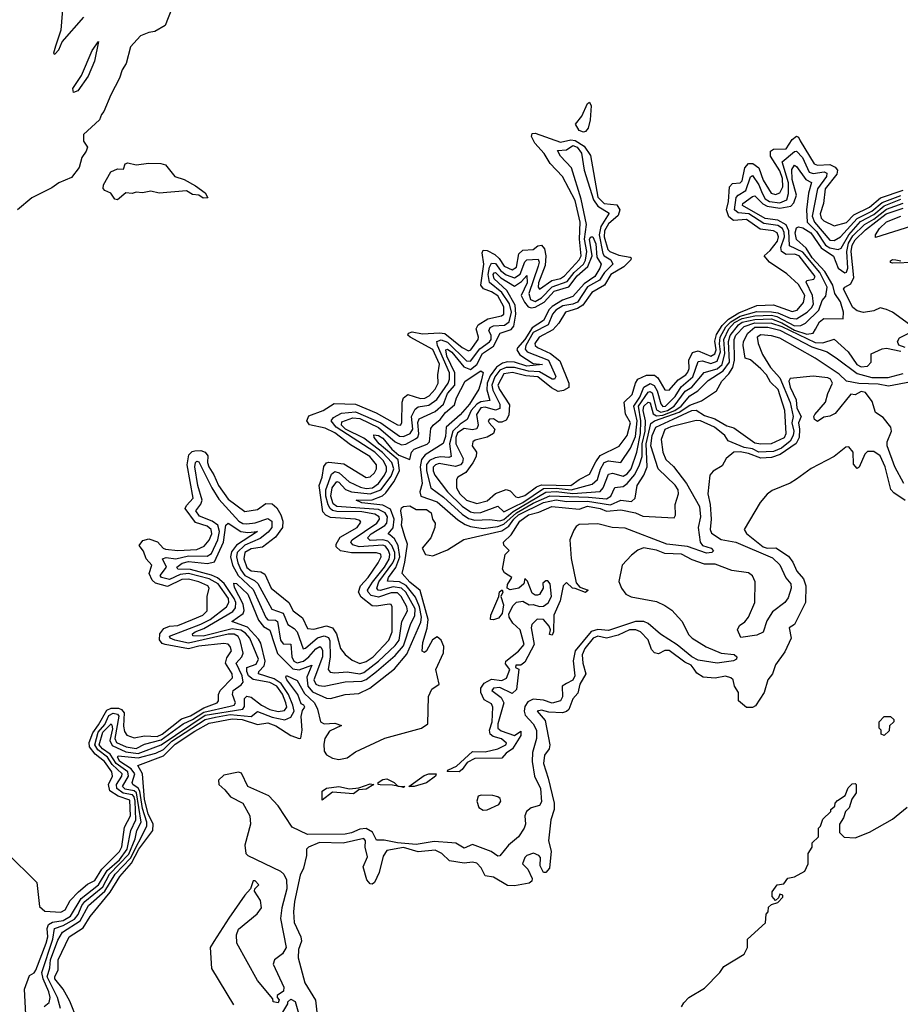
# Model space of a CAD drawing. Extents: x 2348354 to 2479840, y 460476 to 613653.
# Tile 269 of 305: x 2443138 to 2447352, y 570663 to 575375. Entities that reach past the tile are written whole.
import ezdxf

# ---------------------------------------------------------------- set-up
doc = ezdxf.new("R2010")
doc.units = 0

msp = doc.modelspace()

# ---------------------------------------------------------------- linework, layer by layer
at = {"layer": '0CON05XD'}
for points in [[(2443348.8, 575505), (2443333.8, 575325), (2443308.3, 575248.3), (2443300, 575215), (2443305, 575210), (2443325, 575230), (2443340.7, 575269.3), (2443445, 575387.5)], [(2443882.5, 575475), (2443833, 575347), (2443785, 575317.5), (2443755, 575313.3), (2443715, 575296.7), (2443667.5, 575245), (2443646.7, 575165), (2443627.5, 575135), (2443615.9, 575094.1), (2443573.3, 575015), (2443540, 574935), (2443528.3, 574921.7), (2443520, 574895), (2443443.3, 574825), (2443443, 574793), (2443462.5, 574765), (2443456.2, 574745), (2443434.5, 574715.5), (2443422.4, 574667.6), (2443385, 574620), (2443325.6, 574594.4), (2443290.7, 574569.3), (2443195, 574522.5), (2443127.5, 574465)], [(2443395, 575025.8), (2443391.8, 575045), (2443432.8, 575107.2), (2443485, 575228), (2443515, 575270), (2443495, 575176.7), (2443465.8, 575105), (2443415, 575033.6), (2443395, 575025.8)], [(2445835, 574836.5), (2445814.3, 574844.3), (2445797.1, 574875), (2445827.2, 574912.8), (2445855, 574974.3), (2445865, 574979.2), (2445872.4, 574962.4), (2445867.3, 574895), (2445857.8, 574855), (2445845, 574839.3), (2445835, 574836.5)], [(2443075, 571390), (2443220, 571245), (2443231.7, 571131.7), (2443258.3, 571108.3), (2443335, 571103.1), (2443355.6, 571115), (2443379.6, 571160.4), (2443418.2, 571201.8), (2443462.6, 571237.4), (2443496.3, 571255), (2443530.6, 571309.4), (2443615, 571394), (2443625.9, 571415.9), (2443639.3, 571510.7), (2443668.3, 571565), (2443665, 571640.3), (2443609, 571659), (2443569.2, 571685), (2443561.8, 571715), (2443580.9, 571755), (2443578.7, 571775), (2443542.8, 571825), (2443499.4, 571859.4), (2443472, 571895), (2443470.2, 571915), (2443488, 571962), (2443515, 571999.6), (2443555, 572071.1), (2443575, 572080.7), (2443609.6, 572079.6), (2443625, 572074.4), (2443637.3, 572057.3), (2443633.5, 571993.5), (2443638.8, 571968.8), (2443650.8, 571950.8), (2443685, 571937.9), (2443735, 571947.3), (2443795, 571944.6), (2443819.1, 571955), (2443911.6, 572028.4), (2443955, 572044), (2444018.1, 572081.9), (2444082.2, 572105), (2444089.4, 572115), (2444088.5, 572145), (2444096.2, 572165), (2444156.2, 572225), (2444153.6, 572245), (2444122.7, 572295), (2444129.2, 572320.8), (2444151.9, 572355), (2444145, 572375.8), (2444135, 572385.6), (2444115, 572389.5), (2443995, 572377.3), (2443945, 572363.9), (2443833.9, 572383.9), (2443820, 572390), (2443806.9, 572406.9), (2443808.2, 572435), (2443828, 572462), (2443855, 572472.9), (2443895, 572476.1), (2443963.9, 572503.9), (2444014.2, 572525), (2444034.2, 572545), (2444034.4, 572615), (2444044.3, 572655), (2444038.1, 572665), (2443994.4, 572685), (2443945, 572697.4), (2443913.1, 572695), (2443845, 572662.6), (2443788.1, 572678.1), (2443771.8, 572691.9), (2443757.2, 572725), (2443769.6, 572765), (2443743.2, 572795), (2443730.6, 572830.6), (2443708.8, 572858.8), (2443727.4, 572882.6), (2443755, 572890), (2443796.6, 572876.6), (2443824.6, 572845), (2443835, 572840.8), (2443895, 572834.2), (2443985, 572840), (2444020.9, 572855), (2444045, 572884.5), (2444057.6, 572915), (2444054, 572935), (2444035, 572950.8), (2443979.2, 572969.2), (2443930, 573035), (2443935, 573050), (2443967.2, 573085), (2443939.7, 573245), (2443947.3, 573292.7), (2443962.1, 573307.9), (2443975, 573311.5), (2444005, 573312.8), (2444025.3, 573305.3), (2444037.8, 573287.8), (2444036.5, 573255), (2444042.4, 573235), (2444066.8, 573196.8), (2444089.1, 573145), (2444135, 573080), (2444215, 573020.5), (2444275, 573030.6), (2444315, 573059.2), (2444345, 573058), (2444368.5, 573038.5), (2444387.5, 573005), (2444396.4, 572975), (2444394.6, 572945), (2444361.5, 572898.5), (2444299.3, 572850.7), (2444245, 572843.1), (2444215.3, 572825), (2444210.5, 572795), (2444225, 572753.9), (2444245, 572737.2), (2444291.9, 572731.9), (2444310.8, 572720.8), (2444340.5, 572655), (2444425.8, 572585.8), (2444445.5, 572545), (2444491.6, 572511.6), (2444515, 572460.6), (2444545, 572458.2), (2444605, 572473.3), (2444635, 572464.6), (2444653.3, 572435), (2444673.1, 572365), (2444695, 572337.1), (2444729.1, 572309.1), (2444765, 572294.1), (2444795, 572302.9), (2444828.7, 572325), (2444904.1, 572405), (2444919.5, 572445), (2444920.6, 572565), (2444915.4, 572575.4), (2444905, 572577.5), (2444845, 572567.5), (2444825, 572570), (2444771.3, 572611.3), (2444758.9, 572635), (2444768.4, 572665), (2444805, 572704.7), (2444853.2, 572775), (2444867.1, 572805), (2444865, 572816.9), (2444845, 572823.1), (2444725, 572822.7), (2444673.2, 572833.2), (2444652.2, 572852.2), (2444651.8, 572865), (2444671.5, 572898.5), (2444752.5, 572945), (2444770.5, 572970.5), (2444765, 572978.1), (2444744.7, 572984.7), (2444625, 572992.6), (2444603.1, 573003.1), (2444588.9, 573018.9), (2444570, 573145), (2444585.3, 573185), (2444592.8, 573237.2), (2444605, 573254), (2444617.7, 573257.7), (2444688.7, 573248.7), (2444795, 573183.5), (2444815, 573187.8), (2444835, 573206.9), (2444845.4, 573225), (2444844.6, 573245), (2444812.7, 573285), (2444720.3, 573340.3), (2444645, 573396.9), (2444599.3, 573419.3), (2444525, 573436.4), (2444511.1, 573455), (2444521.6, 573478.4), (2444589.2, 573505), (2444642.2, 573537.8), (2444745, 573534), (2444843.1, 573493.1), (2444945, 573435.6), (2444960, 573435), (2444966.5, 573445), (2444967.3, 573545), (2444974.3, 573565.7), (2444995, 573580.8), (2445055, 573561.9), (2445076.7, 573563.3), (2445096.7, 573575), (2445125, 573607.3), (2445140, 573635), (2445138, 573675), (2445146.8, 573726.8), (2445115, 573796.6), (2445005.6, 573855), (2444995.6, 573865), (2444997.5, 573875), (2445015, 573880.4), (2445065, 573871.4), (2445146.1, 573876.1), (2445172.2, 573872.2), (2445255, 573805.8), (2445285, 573790.3), (2445295.9, 573795), (2445330.9, 573845), (2445333.3, 573855), (2445321.5, 573895), (2445330.9, 573915), (2445377.4, 573942.6), (2445442.5, 573957.5), (2445455, 573966), (2445455, 574000), (2445425, 574052.7), (2445395, 574072.5), (2445356.5, 574086.5), (2445343.7, 574103.7), (2445358.7, 574205), (2445350.9, 574259.1), (2445355, 574271.9), (2445375, 574270.3), (2445410.8, 574250.8), (2445431.8, 574231.8), (2445456.7, 574195), (2445495, 574177.6), (2445515, 574190.5), (2445526.6, 574253.4), (2445545, 574271.8), (2445595, 574274.5), (2445617.1, 574292.9), (2445635, 574295.6), (2445648.8, 574278.8), (2445655.3, 574245.3), (2445652.1, 574197.9), (2445619.7, 574115), (2445618.5, 574095), (2445625, 574085.7), (2445683.3, 574126.7), (2445725, 574136.2), (2445745, 574148.2), (2445814.1, 574225), (2445824.8, 574245), (2445816.6, 574325), (2445819.4, 574405), (2445795, 574509.2), (2445734.7, 574624.7), (2445676.5, 574686.5), (2445647.5, 574735), (2445603.4, 574783.4), (2445587.3, 574815), (2445590.2, 574829.8), (2445605, 574832), (2445725, 574789.3), (2445775, 574799.8), (2445795, 574797.2), (2445838.9, 574768.9), (2445868.4, 574725), (2445905, 574525.6), (2445935.2, 574495.2)], [(2445935.2, 574495.2), (2445995, 574489.1), (2446010, 574465), (2446002, 574438), (2445955, 574397.8), (2445935.7, 574365), (2445935.2, 574335.2), (2445951.5, 574275), (2445962.3, 574265), (2446005, 574248.3), (2446058.6, 574238.6), (2446064, 574235), (2446061.5, 574225), (2446028.8, 574191.2), (2445966.7, 574155), (2445935.6, 574104.4), (2445875, 574069.6), (2445831.7, 574008.3), (2445806.8, 573993.2), (2445749.5, 573975), (2445717.6, 573922.4), (2445689.2, 573890.8), (2445622.7, 573855), (2445603.5, 573825), (2445604.7, 573815), (2445615, 573806.2), (2445677.5, 573777.5), (2445722.2, 573742.2), (2445764.7, 573635), (2445764.7, 573615.3), (2445740.4, 573599.6), (2445715, 573595.3), (2445682.7, 573612.7), (2445616.4, 573665), (2445559.7, 573669.7), (2445496.5, 573686.5), (2445455, 573680.2), (2445426.4, 573625), (2445433.4, 573605), (2445481.1, 573531.1), (2445478.1, 573481.9), (2445465, 573458.9), (2445445, 573448.5), (2445429.1, 573449.1), (2445405, 573464), (2445385, 573463.3), (2445380, 573455), (2445384, 573445), (2445410.6, 573415), (2445405.6, 573395), (2445375, 573377.6), (2445317, 573363), (2445305.5, 573354.5), (2445303.6, 573335), (2445322.9, 573305), (2445321.2, 573285), (2445306.6, 573253.4), (2445272.3, 573207.7), (2445234.7, 573185.3), (2445228.5, 573175), (2445227.5, 573135), (2445243.5, 573105), (2445275, 573075.3), (2445325, 573060), (2445375, 573071.8), (2445415, 573107.3), (2445465, 573126.8), (2445485, 573120.5), (2445511.1, 573091.1), (2445525, 573088), (2445555, 573098.1), (2445611, 573139), (2445635, 573148.2), (2445775, 573144.9), (2445815, 573174.8), (2445865, 573200.3), (2445895, 573258.9), (2445915, 573289.1), (2446005.6, 573334.4), (2446045.2, 573384.8), (2446060.3, 573445), (2446036.9, 573486.9), (2446029.5, 573545), (2446068.3, 573581.7), (2446084.1, 573635.9), (2446095.8, 573654.2), (2446136.8, 573673.2), (2446175, 573673.2), (2446191, 573661), (2446225, 573603.1), (2446245, 573601.8), (2446289.4, 573650.6), (2446325, 573674.7), (2446335, 573688.5), (2446341, 573705), (2446340, 573745), (2446357.4, 573782.6), (2446385, 573789.8), (2446445, 573764.1), (2446464.3, 573775), (2446470.1, 573795), (2446463.8, 573836.2), (2446471.7, 573868.3), (2446498.8, 573911.2), (2446529.2, 573940.8), (2446578.8, 573971.2), (2446665, 574006.2), (2446745, 574010.5), (2446835, 573977.6), (2446857.8, 573985), (2446888, 574022), (2446894.4, 574055), (2446865, 574106.7), (2446808.2, 574158.2), (2446725.6, 574215), (2446700, 574245), (2446729.6, 574270.4), (2446764.8, 574315), (2446768.8, 574335), (2446762.9, 574355), (2446744.8, 574364.8), (2446681.5, 574371.5), (2446615, 574418.9), (2446553.5, 574413.5), (2446531.6, 574431.6), (2446519.2, 574465), (2446529.6, 574505), (2446535, 574575.6), (2446549, 574591), (2446585, 574594.1), (2446595, 574603.6), (2446607.6, 574665), (2446625, 574685.7), (2446646.6, 574686.6), (2446673.9, 574665), (2446695, 574606.2), (2446733.8, 574543.8), (2446755, 574538.1), (2446775, 574546.2), (2446789.4, 574575), (2446788.5, 574615), (2446775, 574651.4), (2446730.9, 574720.9), (2446731.3, 574745), (2446745.2, 574754.8), (2446805, 574757.1), (2446835, 574800.9), (2446855, 574816.9), (2446865, 574811.9), (2446872.8, 574795), (2446938.8, 574685), (2446955, 574677.7), (2447015, 574681.4), (2447039.6, 574669.6), (2447051.8, 574655), (2447047.5, 574635), (2446992, 574565), (2446983.9, 574495), (2446968.2, 574445), (2446973.4, 574425), (2446985, 574412.3), (2447035, 574388.1), (2447095, 574404.8), (2447128.8, 574441.2), (2447205, 574477.2), (2447257.2, 574522.8), (2447365, 574558.3)], [(2443166.2, 570613.8), (2443160, 570735), (2443185, 570800.4), (2443206.5, 570813.5), (2443215, 570826.9), (2443264, 570955), (2443272.3, 570985), (2443269.3, 571025), (2443275, 571044.1), (2443294.6, 571055.4), (2443345, 571063.9), (2443380.2, 571085), (2443431.2, 571168.8), (2443515, 571234.2), (2443556.9, 571303.1), (2443615.4, 571355), (2443652.5, 571405), (2443668.6, 571495), (2443692.9, 571545), (2443689.8, 571635), (2443685.9, 571655.9), (2443677.8, 571665), (2443633.2, 571673.2), (2443602.7, 571695), (2443600.1, 571715), (2443627.1, 571755), (2443627.2, 571765), (2443580.7, 571810.7), (2443558.2, 571845), (2443510.7, 571880.7), (2443496.4, 571905), (2443513.5, 571965), (2443545, 572002.3), (2443564.3, 572045.7), (2443585, 572056.1), (2443605, 572051.4), (2443612.4, 572042.4), (2443593.6, 571935), (2443600.6, 571915), (2443647.5, 571895), (2443695, 571887.4), (2443735, 571907.5), (2443815, 571928.9), (2443919.6, 572005), (2443965, 572025.1), (2444018.9, 572061.1), (2444145, 572088.8), (2444163.8, 572095), (2444170.3, 572105), (2444155.8, 572145), (2444158.7, 572165), (2444197.9, 572192.1), (2444206.5, 572205), (2444202.5, 572235), (2444173.3, 572295), (2444201.1, 572325), (2444207.5, 572342.5), (2444193.3, 572403.3), (2444182.8, 572422.8), (2444163.5, 572433.5), (2444135, 572433.6), (2443945, 572390.9), (2443880.5, 572405), (2443857.9, 572415), (2443854.7, 572425), (2444005, 572482.1), (2444049.1, 572505), (2444126.9, 572565), (2444138.1, 572585), (2444136.1, 572605), (2444086.6, 572675), (2444045, 572698.7), (2443945, 572724.9), (2443905, 572719.7), (2443855, 572695.5), (2443815.5, 572705), (2443809.6, 572715), (2443839.3, 572755), (2443821.2, 572795), (2443838.3, 572801.7), (2443884.8, 572794.8), (2443945, 572808.3), (2444035, 572807.7), (2444055, 572820.7), (2444086.3, 572885), (2444092.9, 572925), (2444085, 572955.3), (2444058.4, 572975), (2443998.4, 572998.4), (2443981, 573025), (2444004, 573056), (2444010, 573075), (2443990.6, 573145), (2443975.7, 573235), (2443978.9, 573255), (2443985, 573261.5), (2443995, 573259.6), (2444056.7, 573135), (2444090.6, 573080.6), (2444185.5, 572975.5), (2444205, 572964.3), (2444225, 572962.1), (2444265, 572967.5), (2444325, 572987), (2444344.4, 572974.4), (2444344.5, 572945), (2444327.3, 572922.7), (2444288.8, 572891.2), (2444215, 572860.1), (2444178.7, 572825), (2444174.3, 572805), (2444180.7, 572775), (2444195, 572741.6), (2444215.3, 572715.3), (2444261.5, 572691.5), (2444277.1, 572677.1), (2444343.8, 572553.8), (2444398.4, 572535), (2444420.4, 572480.4), (2444451.5, 572461.5), (2444465.2, 572445.2), (2444494.6, 572364.6), (2444505, 572367.1), (2444562.8, 572417.2), (2444595, 572425.6), (2444615, 572418.7), (2444622, 572402), (2444623.8, 572325), (2444614.5, 572264.5), (2444622.8, 572252.8), (2444645, 572248.9), (2444705, 572253.9), (2444765, 572244.4), (2444785, 572250.6), (2444854.4, 572305), (2444935, 572379.8), (2444953.1, 572405), (2444966.2, 572495), (2444993.2, 572545), (2444990.4, 572565), (2444963.8, 572615), (2444945, 572631.5), (2444915, 572632.1), (2444855, 572610.7), (2444819.3, 572619.3), (2444804.6, 572634.6), (2444802.6, 572645), (2444826.6, 572683.4), (2444883.2, 572755), (2444905, 572793.5), (2444909.1, 572815), (2444903, 572835), (2444887.6, 572855), (2444875, 572859.5), (2444761.8, 572851.8), (2444731, 572861), (2444722.5, 572875), (2444728.5, 572885), (2444846.8, 572965), (2444859.7, 572985), (2444857.5, 572995), (2444837.7, 573007.7), (2444775, 573018.8), (2444655, 573021.2), (2444635, 573026.3), (2444622.5, 573035), (2444613, 573053), (2444602.8, 573095), (2444603, 573125), (2444629.9, 573200.1), (2444645, 573213.2), (2444666.2, 573206.2), (2444715, 573163.8), (2444768.1, 573138.1), (2444795, 573130.7), (2444825.1, 573134.9), (2444853.8, 573155), (2444883.9, 573195), (2444892.9, 573215), (2444893.3, 573235), (2444876.2, 573265), (2444837.8, 573305), (2444652.3, 573425), (2444628.6, 573455), (2444639.5, 573470.5), (2444678.1, 573491.9), (2444745, 573498.3), (2444865.7, 573445.7), (2444955, 573381.7), (2444975, 573379.6), (2445006.3, 573393.7), (2445018.2, 573415), (2445012.2, 573475), (2445029.6, 573510.4), (2445045, 573522.5), (2445095, 573530.2), (2445133, 573557), (2445187.4, 573635), (2445195, 573654.4), (2445194.6, 573685), (2445136.9, 573815), (2445134, 573835), (2445155, 573843.3), (2445185, 573830.8), (2445275, 573741.6), (2445295, 573740), (2445339.7, 573800.3), (2445385, 573832.7), (2445393.5, 573845), (2445393, 573865), (2445382.8, 573885), (2445388.4, 573901.6), (2445405, 573909.2), (2445457, 573913), (2445480.7, 573929.3), (2445491.5, 573975), (2445481.2, 574015), (2445445, 574069.4), (2445386.5, 574116.5), (2445379.6, 574155), (2445385, 574190), (2445395, 574210.2), (2445415, 574207.6), (2445439.1, 574175), (2445465, 574153.7), (2445505, 574138.6), (2445532.7, 574157.3), (2445554.3, 574215.7), (2445564.4, 574225.6), (2445618.2, 574228.2), (2445622.7, 574215), (2445619.2, 574195), (2445573.5, 574065), (2445582.6, 574035), (2445605, 574025.6), (2445635, 574043.5), (2445685, 574095.7), (2445757.7, 574122.3), (2445790.6, 574165), (2445835, 574204.4), (2445845.5, 574224.5), (2445851.4, 574265), (2445840.5, 574325), (2445850.3, 574395), (2445823.7, 574515), (2445777.5, 574665), (2445725, 574721.6), (2445711.9, 574748.1), (2445755, 574751.9), (2445785, 574772), (2445805.2, 574765), (2445825.5, 574735.5), (2445838.5, 574655), (2445883.3, 574513.3), (2445905, 574481.9), (2445959.1, 574449.1), (2445918.7, 574385), (2445910.7, 574345), (2445928, 574255), (2445935, 574244.4), (2445967.1, 574225), (2445975.7, 574205), (2445935.5, 574165), (2445912.2, 574127.8), (2445855, 574096.7), (2445806.6, 574023.4), (2445785, 574013.3), (2445736, 574005), (2445703.6, 573985), (2445687.4, 573965), (2445666.5, 573915), (2445595, 573877.3), (2445560.2, 573815), (2445557.2, 573797.2), (2445566.1, 573785), (2445668.4, 573745), (2445703.4, 573666.6), (2445696.2, 573653.8), (2445685, 573654), (2445625, 573689.5), (2445572.7, 573692.7), (2445505, 573710.5), (2445465, 573709.8), (2445435, 573697.6), (2445412.1, 573665), (2445397.5, 573625), (2445401.5, 573601.5), (2445435.2, 573535), (2445435.8, 573514.2), (2445415, 573506.5), (2445365, 573520.1), (2445345, 573517.4), (2445323.4, 573485), (2445331.2, 573435), (2445325, 573416.1), (2445305, 573412.2), (2445265, 573417.6), (2445233.2, 573396.8), (2445224.8, 573374.8), (2445224.8, 573345), (2445259.1, 573275), (2445255.8, 573255), (2445247.3, 573245), (2445223.1, 573236.9), (2445145, 573251.3), (2445127.1, 573245), (2445116.4, 573233.6), (2445115.7, 573215), (2445124, 573195), (2445185.2, 573115), (2445255, 573046.8), (2445295, 573020.2), (2445315, 573014.1), (2445345, 573016.1), (2445425, 573046.2), (2445455, 573018.8), (2445505, 573044.9), (2445546.1, 573065), (2445645, 573131), (2445705, 573132.6), (2445776, 573125), (2445877.8, 573152.2), (2445902.2, 573175), (2445916.8, 573223.2), (2445935, 573255.9), (2445955, 573263.8), (2446015, 573255.6), (2446061.1, 573325), (2446085, 573380), (2446092.2, 573455), (2446075.8, 573525), (2446105, 573568.2), (2446125, 573616.8), (2446155, 573633.3), (2446174.4, 573624.4), (2446188.5, 573598.5), (2446205, 573536.4), (2446215, 573523.3), (2446227.9, 573525), (2446275, 573571.4), (2446302.8, 573617.2), (2446358.9, 573665), (2446385, 573739.3), (2446405, 573741.6), (2446445, 573729.8), (2446475, 573740.5), (2446491.6, 573785), (2446485.9, 573824.1), (2446489.7, 573855), (2446517.4, 573905), (2446540.8, 573929.1), (2446585, 573956.2), (2446665, 573977.9), (2446735, 573977.1), (2446765, 573972), (2446825, 573946), (2446855, 573943.1), (2446906.1, 573975), (2446927, 573995), (2446936.3, 574013.7), (2446931.9, 574055), (2446902, 574118), (2446905, 574126.7), (2446937.2, 574132.8), (2446944.5, 574145), (2446867, 574245), (2446845, 574252.9), (2446805, 574251.1), (2446782.8, 574265), (2446779.4, 574285), (2446797.3, 574335), (2446796.7, 574356.8), (2446788.5, 574375), (2446765, 574389.9), (2446699.1, 574399.1), (2446626.4, 574445), (2446575, 574449.8), (2446558.4, 574465), (2446566.8, 574523.2), (2446575.2, 574534.8), (2446612.5, 574557.5), (2446635, 574622.2), (2446645, 574629.5), (2446674.8, 574585), (2446690.6, 574545), (2446705, 574518), (2446725, 574505.2), (2446775, 574497.9), (2446807.9, 574512.1), (2446817.3, 574542.7), (2446816.3, 574593.7), (2446787, 574695), (2446845, 574743.7), (2446855, 574745.7), (2446883.8, 574715), (2446915.4, 574645), (2446935, 574638.2), (2446986.8, 574646.8), (2447000, 574640), (2446998.3, 574625), (2446955.2, 574565), (2446929.5, 574435), (2446940.4, 574405), (2447015, 574319.5), (2447035, 574317.7), (2447065, 574334.8), (2447145, 574423.7), (2447215, 574458.7), (2447265, 574500.4), (2447355, 574533.6)], [(2443605, 574513.3), (2443592.5, 574515), (2443573.3, 574545), (2443545, 574556.7), (2443537.5, 574567.5), (2443538.8, 574585), (2443574.1, 574645.9), (2443605, 574660.6), (2443635, 574660), (2443642.5, 574685), (2443655, 574690), (2443695, 574680), (2443755, 574687.5), (2443813.6, 574686.4), (2443835, 574680), (2443880, 574625), (2443925, 574610), (2443978.8, 574578.8), (2444025.7, 574545.7), (2444038.3, 574521.7), (2444015, 574520.8), (2443994.3, 574534.3), (2443965, 574538.9), (2443935, 574555.6), (2443805, 574543.8), (2443765, 574554.3), (2443725, 574546.4), (2443695, 574549.2), (2443675, 574542.5), (2443645, 574546.7), (2443605, 574513.3)], [(2445502.6, 573907.4), (2445512.2, 573965), (2445508.1, 574008.1), (2445468.4, 574078.4), (2445408.3, 574135), (2445403.6, 574155), (2445407.4, 574162.6), (2445415, 574164.7), (2445439.9, 574139.9), (2445505, 574098.8), (2445538.8, 574121.2), (2445565, 574151.2), (2445566.3, 574115), (2445537.4, 574055), (2445552.6, 574022.6), (2445570.8, 574000.8), (2445585, 573995.2), (2445605, 573998.3), (2445647.6, 574022.4), (2445694.9, 574075.1), (2445765, 574096.9), (2445805, 574149.5), (2445857, 574193), (2445877.8, 574245), (2445864, 574325), (2445870, 574335), (2445880, 574335), (2445895, 574302), (2445899, 574239), (2445920, 574205), (2445913.9, 574185), (2445889.4, 574145), (2445838.8, 574111.2), (2445785, 574049.3), (2445735, 574032.1), (2445685, 574002.4), (2445671.5, 573988.5), (2445645, 573935.9), (2445589.9, 573900.1), (2445555, 573844.2), (2445519.1, 573805), (2445517.2, 573795), (2445531.6, 573771.6), (2445595, 573728.6), (2445640, 573725), (2445565, 573716.9), (2445505, 573735.2), (2445472.4, 573737.6), (2445448.6, 573731.4), (2445418.9, 573711.1), (2445388.9, 573671.1), (2445374.7, 573635.3), (2445373.6, 573603.6), (2445387.1, 573552.9), (2445345, 573545.5), (2445325, 573534.5), (2445298.7, 573505), (2445279.2, 573460.8), (2445245, 573439.1), (2445211, 573405), (2445194.6, 573345), (2445203.1, 573285), (2445191.1, 573278.9), (2445153.2, 573283.2), (2445125, 573277.7), (2445098.3, 573265), (2445085, 573246.7), (2445084.3, 573215), (2445105, 573134.5), (2445165, 573089.1), (2445255, 573007.6), (2445285, 572988.4), (2445315, 572979.4), (2445385, 572982.6), (2445435, 572976.8), (2445455, 572982.5), (2445498.9, 573021.1), (2445655, 573113.7), (2445705, 573116.4), (2445785, 573107.8), (2445915, 573117.6), (2445930.3, 573135), (2445955, 573200.4), (2445975, 573204.7), (2446025, 573190.4), (2446045, 573200.9), (2446063, 573225), (2446090.3, 573305), (2446109, 573395), (2446110.3, 573455), (2446099, 573525), (2446145, 573592), (2446155, 573596), (2446165, 573589.8), (2446185, 573507.6), (2446205.8, 573495.8), (2446237.6, 573505), (2446270.3, 573525), (2446322.4, 573597.6), (2446354.3, 573615.7), (2446413.1, 573686.9), (2446475, 573704.1), (2446499.4, 573725), (2446512.3, 573777.7), (2446507.2, 573845), (2446530.8, 573895), (2446558.8, 573925), (2446595, 573945.4), (2446655, 573957.6), (2446735, 573960.6), (2446761, 573955), (2446845, 573910.4), (2446875, 573910.9), (2446897.4, 573922.6), (2446961.6, 573985), (2446978.5, 574031.5), (2446995, 574051.2), (2447001.7, 574095), (2446966.4, 574165), (2446885, 574262.1), (2446822.1, 574292.1), (2446819, 574365), (2446805, 574392.8), (2446765.6, 574415.6), (2446705, 574422.8), (2446596.4, 574485), (2446598.2, 574495), (2446645, 574529.1), (2446655, 574531.2), (2446693.9, 574493.9), (2446715, 574482.1), (2446775, 574472.6), (2446828.2, 574481.8), (2446842.3, 574497.7), (2446855.3, 574535), (2446835, 574609.4), (2446832, 574658), (2446845, 574678), (2446855, 574672.5), (2446899.6, 574609.6), (2446926.7, 574595), (2446912, 574545), (2446903.2, 574465), (2446905.2, 574405), (2446950.6, 574360.6), (2446993, 574295), (2447015, 574283.4), (2447055, 574275.2), (2447068.8, 574281.2), (2447105.6, 574345), (2447161.3, 574408.7), (2447225, 574442.4), (2447275, 574483.1), (2447355, 574515.1)], [(2444909.3, 572909.3), (2444901.1, 572915), (2444925, 572943.1), (2444930.1, 572985), (2444912.7, 573032.7), (2444875, 573051.9), (2444775, 573062), (2444747.5, 573075), (2444825, 573076.8), (2444873.5, 573096.5), (2444890.1, 573109.9), (2444927.6, 573162.4), (2444955.6, 573215), (2444948, 573268), (2444857.4, 573345), (2444834.6, 573375), (2444831.9, 573388.1), (2444855, 573384.6), (2444875, 573372.6), (2444918.7, 573318.7), (2444951.2, 573291.2), (2445005, 573270), (2445012.7, 573305), (2445025, 573319.1), (2445086.7, 573343.3), (2445099.2, 573355), (2445105, 573418.8), (2445116, 573435), (2445149.3, 573460.7), (2445175, 573495.3), (2445217.7, 573532.3), (2445227.8, 573565), (2445269.4, 573645), (2445345, 573693.6), (2445356, 573686), (2445345.6, 573645), (2445335, 573606), (2445289.6, 573535), (2445245, 573483.6), (2445179.2, 573425), (2445175, 573380), (2445163.5, 573346.5), (2445078.1, 573291.9), (2445060.6, 573269.4), (2445053.3, 573235), (2445063.8, 573155), (2445051.8, 573115), (2445057.5, 573095), (2445135, 573067.4), (2445235, 572981), (2445269, 572959), (2445295, 572949), (2445355, 572940.5), (2445425, 572949.2), (2445455, 572959.9), (2445515.1, 573015), (2445595, 573060.9), (2445673.9, 573096.1), (2445860, 573090), (2445945, 573081.3), (2445965.8, 573094.2), (2445985, 573136.4), (2446025, 573140.4), (2446045, 573154.6), (2446081, 573199), (2446103.7, 573245), (2446117.1, 573285), (2446116.5, 573345), (2446130, 573405), (2446132.2, 573455), (2446121.5, 573505), (2446124.6, 573525), (2446145, 573544.4), (2446155, 573541.2), (2446168.9, 573488.9), (2446185, 573479.4), (2446215, 573482.2), (2446272.5, 573505), (2446303, 573525), (2446345, 573574.8), (2446382.2, 573597.8), (2446432.2, 573647.8), (2446504.8, 573695), (2446533.6, 573735), (2446529.6, 573835), (2446536.8, 573863.2), (2446577.7, 573915), (2446595, 573926.4), (2446655, 573939.9), (2446735, 573942.7), (2446785, 573923.4), (2446845, 573889.3), (2446905, 573870), (2446935, 573874.5), (2446946.1, 573893.9), (2446965, 573928.1), (2446985, 573944.4), (2447077.6, 573942.4), (2447079.1, 573975), (2447065.8, 574025), (2447038, 574065), (2447028.7, 574105), (2446989.9, 574169.9), (2446930, 574235), (2446900.6, 574280.6), (2446855, 574322.1), (2446848.3, 574355), (2446855, 574378.6), (2446865, 574382.9), (2446885, 574379.3), (2446923.4, 574355), (2446972.2, 574282.2), (2447032.6, 574242.6), (2447054.9, 574184.9), (2447086.2, 574163.8), (2447095, 574166.2), (2447101, 574185), (2447096.3, 574265), (2447103.6, 574305), (2447125, 574340.6), (2447180.6, 574395), (2447225, 574420.2), (2447285, 574467.2), (2447365, 574497.2)], [(2447395.6, 573915.6), (2447313.8, 573975), (2447285, 573988.1), (2447255, 573995.6), (2447225, 573981.5), (2447175, 573972.7), (2447145, 573981.8), (2447125, 573997.8), (2447080, 574085), (2447085.5, 574094.5), (2447115, 574110.9), (2447129, 574141), (2447115.8, 574265), (2447120.9, 574295), (2447135, 574321), (2447185, 574368.6), (2447284.8, 574445), (2447365, 574473.5)], [(2447405, 574387.1), (2447232.5, 574332.5), (2447233.3, 574345), (2447252.2, 574375), (2447285, 574407.7), (2447355, 574434.5)], [(2447425, 574212), (2447315, 574210), (2447305, 574212.5), (2447305, 574220), (2447315, 574226.7), (2447330, 574225), (2447355, 574220)], [(2443255, 570652.8), (2443278.5, 570671.5), (2443282.9, 570695), (2443276.9, 570723.1), (2443249.2, 570785), (2443244.2, 570815.8), (2443295.4, 570975), (2443303.3, 571025), (2443345, 571039.6), (2443399, 571071), (2443417.5, 571092.5), (2443434.6, 571135), (2443449.5, 571155), (2443535, 571224.8), (2443567.8, 571285), (2443659.1, 571380.9), (2443690.4, 571455), (2443698, 571495), (2443719.6, 571535), (2443697.1, 571675), (2443685, 571685.1), (2443642.4, 571692.4), (2443630, 571705), (2443657.7, 571755), (2443654.5, 571775), (2443598.9, 571815), (2443570.2, 571860.2), (2443533, 571885), (2443517.9, 571905), (2443535, 571964.8), (2443575, 572005.4), (2443579.1, 571999.1), (2443581.2, 571981.2), (2443569.4, 571925), (2443580.7, 571900.7), (2443645, 571871.6), (2443705, 571863.3), (2443815, 571904.9), (2444025, 572047.3), (2444205.4, 572074.6), (2444212.8, 572087.2), (2444213.8, 572126.2), (2444225, 572137.5), (2444245, 572131.9), (2444295, 572094.1), (2444335, 572073.8), (2444375.2, 572064.8), (2444405, 572069.4), (2444415.2, 572084.8), (2444411.6, 572105), (2444395, 572147.1), (2444368.7, 572185), (2444335, 572203.4), (2444255, 572217.3), (2444232.7, 572235), (2444224.1, 572255.9), (2444225.2, 572274.8), (2444269.9, 572290.1), (2444279.7, 572315), (2444238.4, 572415), (2444218.7, 572438.7), (2444195, 572454), (2444155, 572459.2), (2444015, 572424.2), (2443966.6, 572426.6), (2443964.6, 572435), (2443977.5, 572445), (2444018.9, 572461.1), (2444157.9, 572542.1), (2444169.9, 572560.1), (2444171.1, 572585), (2444164.1, 572605), (2444116.3, 572676.3), (2444083.7, 572703.7), (2444055, 572716.8), (2443955, 572743.4), (2443894.4, 572744.4), (2443889.2, 572755), (2443915, 572774.4), (2443945, 572782), (2444037, 572773), (2444069.1, 572780.9), (2444112.2, 572875), (2444123.7, 572956.3), (2444134.4, 572965.6), (2444195, 572925.2), (2444229.6, 572920.4), (2444275.7, 572925.7), (2444175, 572860.4), (2444151.3, 572828.7), (2444147, 572805), (2444156.5, 572765), (2444183.7, 572715), (2444255, 572647.2), (2444315, 572513.2), (2444325, 572502.9), (2444361.1, 572501.1), (2444370.9, 572495), (2444386.1, 572406.1), (2444398.3, 572388.3), (2444435, 572385.7), (2444440.4, 572325), (2444449.4, 572305), (2444465, 572297), (2444495, 572305.6), (2444521.5, 572325), (2444555, 572364.7), (2444574.5, 572374.5), (2444579.9, 572369.9), (2444586.1, 572356.1), (2444586.2, 572325), (2444544.4, 572215), (2444555, 572195.4), (2444568.5, 572188.5), (2444595, 572185.2), (2444695, 572206.2), (2444775, 572208.8), (2444795, 572217.2), (2444844.6, 572255.3), (2444935, 572331.7), (2444975, 572378.1), (2445009.6, 572485), (2445028.7, 572521.3), (2445030, 572555), (2444985.7, 572635), (2444965, 572654.9), (2444925, 572660.2), (2444863.3, 572643.3), (2444853.1, 572645), (2444846.1, 572655), (2444856.9, 572685), (2444923, 572775), (2444932.1, 572797.9), (2444932.9, 572825), (2444918.7, 572858.7), (2444899.9, 572879.9), (2444875, 572885.1), (2444815, 572881.6), (2444802.2, 572895), (2444820.2, 572915), (2444885, 572954.1), (2444894, 572965), (2444897.5, 572995), (2444886.8, 573015), (2444855, 573031.5), (2444655, 573045.7), (2444638.3, 573058.3), (2444625.9, 573095), (2444633, 573135), (2444655, 573165.3), (2444665, 573161.9), (2444696.3, 573126.3), (2444725.4, 573115.4), (2444814.9, 573105.1), (2444866.5, 573125), (2444915, 573190.5), (2444928.6, 573225), (2444918.4, 573255), (2444873, 573303), (2444785, 573372.4), (2444696.3, 573415), (2444677.8, 573435), (2444679.3, 573450.7), (2444731.1, 573468.9), (2444765, 573466), (2444855, 573423.1), (2444935, 573355.2), (2444965, 573340.6), (2444985, 573343.5), (2445031.7, 573368.3), (2445042.4, 573377.6), (2445047.4, 573392.6), (2445043.5, 573446.5), (2445049.3, 573465), (2445125, 573499.2), (2445165.6, 573534.4), (2445185, 573585.4), (2445220.6, 573625), (2445220.3, 573685), (2445181.5, 573765), (2445176.9, 573795), (2445185, 573798.4), (2445205, 573783.5), (2445262.8, 573712.8), (2445295, 573701.1), (2445324.8, 573725), (2445352, 573778), (2445405, 573812.8), (2445436.4, 573875), (2445488.7, 573891.3), (2445502.6, 573907.4)], [(2443414.2, 570585.8), (2443377.4, 570677.4), (2443345.2, 570735.2), (2443305.9, 570785), (2443305.3, 570795), (2443322, 570828), (2443322.2, 570875), (2443374, 570985), (2443440.9, 571029.1), (2443475, 571083.1), (2443570.1, 571199.9), (2443617.4, 571275), (2443672.4, 571337.6), (2443707.5, 571405), (2443774.2, 571495), (2443776.8, 571525), (2443753, 571575), (2443735, 571643.1), (2443725.7, 571765), (2443702.5, 571805), (2443825, 571851.9), (2443881.9, 571908.1), (2443975, 571969.9), (2444045, 572007.5), (2444155, 572028.4), (2444201.5, 572025), (2444275, 572002.3), (2444325, 572010), (2444362.7, 571995), (2444435, 571950), (2444475, 571934.2), (2444483.6, 571936.4), (2444490, 571975), (2444485, 572040), (2444491.6, 572068.4), (2444502.5, 572085), (2444497.5, 572095), (2444485, 572100), (2444468.1, 572145), (2444415.7, 572215), (2444411.2, 572228.8), (2444415, 572235.6), (2444465, 572213.1), (2444499.7, 572149.8), (2444548.9, 572105), (2444563.4, 572075), (2444576.9, 572015), (2444595, 572004.5), (2444645, 572008.5), (2444677.5, 571997.5), (2444620.5, 571969.5), (2444597.4, 571935), (2444592.6, 571907.4), (2444594.8, 571874.8), (2444605.9, 571855.9), (2444635, 571840.2), (2444665, 571834.2), (2444705, 571843), (2444745, 571871.6), (2444885, 571936.6), (2445060, 571985), (2445090, 572005), (2445093.6, 572136.4), (2445109.8, 572170.2), (2445145.4, 572194.6), (2445129.6, 572265), (2445165.1, 572344.8), (2445167.5, 572375), (2445155, 572405.5), (2445135, 572421.1), (2445112.8, 572407.3), (2445085, 572353.8), (2445075, 572346.2), (2445063.3, 572353.3), (2445066.2, 572395), (2445087.6, 572462.4), (2445091.6, 572505), (2445053.4, 572643.4), (2445005, 572683.3), (2444967.3, 572725), (2444981.4, 572778.6), (2444992.7, 572865), (2444981.1, 572901.1), (2444964.1, 572955), (2444967.3, 572985), (2444961.2, 573025), (2444965, 573038), (2444975, 573045.8), (2445005, 573048.8), (2445035, 573030), (2445085, 573031.4), (2445106.2, 573015), (2445113.8, 572985), (2445126.2, 572965), (2445124.2, 572945), (2445104.3, 572895), (2445063.8, 572845), (2445080, 572815), (2445115, 572809.4), (2445185, 572837.5), (2445262.9, 572887.1), (2445445, 572928.4), (2445478.7, 572951.3), (2445502.2, 572985), (2445525, 573004.7), (2445645, 573064.7), (2445705, 573076.8), (2445755, 573069.7), (2445855, 573070.2), (2445965, 573053.7), (2446015, 573075.2), (2446065, 573068.8), (2446082.7, 573085), (2446092.7, 573145), (2446124.8, 573195.2), (2446139.8, 573235), (2446136.3, 573345), (2446157.9, 573442.1), (2446174.9, 573455.1), (2446293.4, 573496.6), (2446345, 573530.2), (2446399.6, 573550.4), (2446471.8, 573598.2), (2446497.7, 573645), (2446530.8, 573679.2), (2446550, 573710), (2446557.7, 573745), (2446556.3, 573845), (2446565, 573865.2), (2446605, 573905.9), (2446655, 573923.6), (2446735, 573921.6), (2446785, 573906.3), (2446945, 573829.1), (2446981.7, 573828.3), (2447035, 573846.5), (2447102.7, 573785), (2447143.8, 573723.9), (2447165, 573712.9), (2447195, 573716.5), (2447211.5, 573735), (2447212.5, 573775), (2447265, 573800), (2447285, 573802.5), (2447355, 573789.2)], [(2445471.7, 572671.7), (2445492.5, 572705), (2445457, 572727), (2445447.5, 572745), (2445460, 572815), (2445480, 572835), (2445455, 572860), (2445452.5, 572875), (2445490, 572910), (2445531.1, 572975), (2445573.1, 573005), (2445622.1, 573017.9), (2445683.3, 573045), (2445815, 573032.9), (2445855, 573046.1), (2445915, 573036.2), (2445945, 573022.9), (2446015, 573029.2), (2446085, 573015.2), (2446119.2, 572999.2), (2446269.4, 572990.6), (2446275.7, 573004.3), (2446274.5, 573055), (2446290.4, 573105), (2446288.9, 573125), (2446275, 573147.3), (2446192.2, 573225), (2446158.5, 573335), (2446165, 573384.4), (2446181.1, 573425), (2446265, 573463.4), (2446353.8, 573505), (2446375, 573505.8), (2446415, 573480.8), (2446464.3, 573465), (2446521.5, 573431.5), (2446555, 573421.7), (2446655, 573350.5), (2446685, 573344.8), (2446735, 573345.8), (2446797.8, 573375), (2446805.3, 573395), (2446798.7, 573505), (2446766.8, 573605), (2446729.8, 573639.8), (2446710.9, 573675), (2446685, 573704.5), (2446635, 573746.9), (2446610, 573755), (2446599.4, 573815), (2446601.5, 573835), (2446621.9, 573875), (2446655, 573904), (2446717.2, 573902.8), (2446775, 573889.4), (2446928.5, 573808.5), (2447001.2, 573785), (2447051, 573751), (2447145, 573681.7), (2447215, 573661.6), (2447292.9, 573662.9), (2447365, 573681.6)], [(2447405, 573641.5), (2447295, 573620.7), (2447245, 573630.4), (2447153.9, 573633.9), (2447095, 573645.3), (2447058.5, 573678.5), (2446944.3, 573755.7), (2446775, 573851.2), (2446735, 573862.4), (2446685, 573866.4), (2446667.5, 573855), (2446671, 573825), (2446692.1, 573772.1), (2446730.5, 573710.5), (2446775, 573660.7), (2446825, 573542), (2446838.8, 573475), (2446833.2, 573445), (2446841.6, 573405), (2446839.2, 573385), (2446825, 573357.2), (2446782.4, 573325), (2446745, 573308.7), (2446675, 573304.3), (2446645, 573320.5), (2446605, 573327.7), (2446528.6, 573358.6), (2446512, 573385), (2446462.5, 573425), (2446395, 573454.5), (2446375, 573456.9), (2446253.3, 573426.7), (2446225, 573412.9), (2446206.9, 573365), (2446215.5, 573305), (2446230.1, 573270.1), (2446267, 573237), (2446328.9, 573155), (2446390.3, 573045), (2446395.3, 572995), (2446383.9, 572945), (2446393.7, 572873.7), (2446405, 572858.9), (2446447.1, 572845), (2446457.1, 572832.9), (2446450, 572825), (2446425, 572822.5), (2446333.3, 572853.3), (2446233.8, 572865), (2446035, 572941.8), (2445972.5, 572945), (2445905, 572962.7), (2445815, 572958.6), (2445800.6, 572949.4), (2445788.9, 572931.1), (2445770.5, 572885), (2445776.2, 572796.2), (2445800, 572680), (2445818.8, 572658.8), (2445857.5, 572645), (2445845, 572634.3), (2445795, 572652.5), (2445783.3, 572655), (2445755, 572681.2), (2445738.6, 572665), (2445724.4, 572594.4), (2445693.8, 572525), (2445692.5, 572445), (2445685, 572430), (2445673, 572433), (2445677.5, 572455), (2445671.7, 572471.7), (2445645, 572504), (2445614.6, 572505.4), (2445589.1, 572480.9), (2445585.7, 572465), (2445598.8, 572385), (2445555, 572300.8), (2445535, 572286.2), (2445512.5, 572285), (2445510, 572275), (2445526, 572266), (2445515, 572170), (2445495, 572150), (2445435, 572179.2), (2445405, 572175.7), (2445396.2, 572165), (2445441.5, 572131.5), (2445454.2, 572105), (2445425.6, 572005), (2445425.7, 571985), (2445441.4, 571971.4), (2445505, 571950), (2445535, 571970), (2445535, 571950), (2445496.2, 571885), (2445466, 571865), (2445445, 571840), (2445315, 571839.4), (2445279.5, 571820.5), (2445255, 571786), (2445240, 571775), (2445183.8, 571776.2), (2445190, 571785), (2445227.2, 571802.8), (2445305, 571871.9), (2445365, 571870.6), (2445425, 571885.5), (2445463.8, 571905), (2445467.3, 571912.7), (2445443.8, 571933.8), (2445403.8, 571943.8), (2445389.4, 571955), (2445385.5, 571975), (2445398.1, 572015), (2445401.2, 572085), (2445395, 572100), (2445360.3, 572120.3), (2445344.4, 572155), (2445344.3, 572175), (2445360.6, 572199.4), (2445395, 572219.2), (2445445, 572212.9), (2445466.9, 572223.1), (2445483.8, 572265), (2445462.3, 572292.3), (2445463.8, 572305), (2445525, 572352.5), (2445551.1, 572385), (2445533.3, 572455), (2445496.8, 572486.8), (2445480, 572515), (2445478.8, 572531.2), (2445498.8, 572571.2), (2445515, 572586.7), (2445545, 572592.5), (2445575, 572573.8), (2445595, 572576.7), (2445625, 572567.1), (2445645, 572568.9), (2445666, 572584), (2445682.5, 572615), (2445675.7, 572675.7), (2445665, 572690), (2445655, 572690), (2445641.7, 572678.3), (2445642.5, 572655), (2445625.8, 572624.2), (2445615, 572620), (2445605, 572620), (2445590.7, 572630.7), (2445568.3, 572688.3), (2445555, 572700), (2445550, 572675), (2445526.4, 572653.6), (2445485, 572646.7), (2445470, 572655), (2445471.7, 572671.7)], [(2447375, 573806.2), (2447345, 573817.5), (2447338.8, 573835), (2447347.7, 573852.3), (2447393.3, 573875)], [(2447368.6, 573155), (2447325, 573234.4), (2447288.8, 573335), (2447289.1, 573355), (2447310, 573405), (2447306.5, 573425), (2447270.4, 573470.4), (2447233.8, 573495), (2447217.7, 573547.7), (2447185, 573590), (2447165, 573595.8), (2447135, 573578.8), (2447115, 573583.3), (2447039.9, 573490.1), (2447015, 573477.9), (2446985, 573472.5), (2446955, 573452.5), (2446940.7, 573460.7), (2446937.5, 573475), (2446942.5, 573485), (2446993.8, 573545), (2447005, 573586.2), (2447026.7, 573635), (2447018, 573655), (2447005, 573660.6), (2446935, 573668.6), (2446825, 573658.1), (2446818.5, 573645), (2446824, 573616), (2446853.1, 573555), (2446856.5, 573515), (2446876.7, 573475), (2446864.8, 573445), (2446870, 573415), (2446867.1, 573375), (2446854, 573346), (2446776.5, 573293.5), (2446735, 573280.3), (2446685, 573276.8), (2446625, 573298.9), (2446585, 573306.5), (2446555, 573304.3), (2446518.5, 573275), (2446499.8, 573240.2), (2446455.4, 573214.6), (2446440.6, 573195), (2446430, 573105), (2446441.1, 573055), (2446446.2, 572985), (2446442.3, 572935), (2446447.6, 572917.6), (2446495, 572887.3), (2446565, 572874.1), (2446740.2, 572800.2), (2446775.2, 572765.2), (2446803.8, 572703.8), (2446828.5, 572675), (2446829.6, 572655), (2446815, 572608.8), (2446798.6, 572585), (2446739.7, 572540.3), (2446712.8, 572497.2), (2446695, 572443.8), (2446665, 572428.8), (2446588.3, 572418.3), (2446572.5, 572455), (2446582.5, 572475), (2446607, 572493), (2446624.5, 572515.5), (2446655.4, 572585), (2446657.8, 572685), (2446645, 572713.8), (2446625, 572728.1), (2446545, 572739.2), (2446465, 572769.6), (2446415, 572768.5), (2446355, 572789.3), (2446305, 572817.5), (2446225, 572820.5), (2446185, 572836.8), (2446123.5, 572846.5), (2446095, 572835.8), (2446065, 572812.9), (2446020, 572765), (2446005.4, 572685.4), (2446016.7, 572655), (2446038.8, 572625), (2446063.4, 572613.4), (2446185, 572590), (2446225, 572571.1), (2446258.2, 572548.2), (2446306.2, 572496.2), (2446340.3, 572430.3), (2446356.2, 572415), (2446423, 572373), (2446495, 572343.3), (2446557, 572337), (2446570, 572325), (2446567.5, 572315), (2446553, 572307), (2446475, 572295.8), (2446385, 572309.1), (2446354.5, 572325), (2446283.5, 572383.5), (2446204.6, 572434.6), (2446145.3, 572485.3), (2446124.2, 572494.2), (2446084, 572494), (2445955, 572451.7), (2445905, 572456.8), (2445872.4, 572447.6), (2445795.5, 572355), (2445786.8, 572306.8), (2445794.1, 572235), (2445785, 572214.6), (2445755, 572197.9), (2445733.5, 572185), (2445735.9, 572135), (2445725, 572114.7), (2445685, 572104.3), (2445645, 572118.3), (2445595, 572123.3), (2445569.9, 572110.1), (2445555, 572087.7), (2445551.6, 572065), (2445557.1, 572047.1), (2445594.2, 572005), (2445610.3, 571975), (2445610, 571935), (2445591.4, 571868.6), (2445589.6, 571825), (2445600.9, 571755), (2445630.5, 571695), (2445635, 571632.5), (2445625.3, 571614.7), (2445585, 571602.7), (2445562.5, 571585), (2445554.2, 571565), (2445557.8, 571525), (2445551.8, 571505), (2445525.2, 571464.8), (2445477.5, 571425), (2445435, 571373.3), (2445425, 571372), (2445394, 571394), (2445305, 571428.2), (2445265, 571409.4), (2445225, 571433.5), (2445206.3, 571436.3), (2445121.7, 571441.7), (2445035, 571427.5), (2444945, 571436), (2444881.5, 571448.5), (2444845, 571447.7), (2444826.3, 571486.3), (2444795, 571503.9), (2444765, 571500.4), (2444725, 571482.7), (2444695, 571477.3), (2444514.9, 571474.9), (2444441, 571511), (2444375, 571612), (2444330.3, 571660.2), (2444230, 571705), (2444199.1, 571769.1), (2444184.2, 571774.2), (2444115, 571759.7), (2444088.4, 571735), (2444090.9, 571715), (2444119.9, 571689.9), (2444146.7, 571655), (2444205.2, 571625.2), (2444239.4, 571565), (2444242.7, 571525), (2444215.3, 571425), (2444220, 571385), (2444228.6, 571375), (2444385, 571300.4), (2444401.5, 571285), (2444415, 571258.8), (2444416.5, 571215), (2444392.3, 571125), (2444386, 571074), (2444413.1, 570935), (2444395.6, 570905), (2444356.2, 570875), (2444350, 570855), (2444400.8, 570745), (2444400, 570725), (2444370, 570705), (2444370, 570695), (2444380, 570685), (2444375, 570670), (2444350, 570675), (2444348.3, 570688.3), (2444275, 570776), (2444176.2, 570955), (2444174.6, 570995), (2444185, 571021.9), (2444274, 571096), (2444294.4, 571125), (2444290, 571160), (2444261.2, 571205), (2444262.5, 571215), (2444282.5, 571235), (2444265, 571253.8), (2444255, 571253.3), (2444242, 571215), (2444215, 571185.6), (2444137.6, 571075), (2444066.5, 570963.5), (2444048.8, 570935), (2444055, 570834.4), (2444160.4, 570660.4)], [(2447374.2, 573074.2), (2447320.4, 573110.4), (2447307, 573127), (2447280, 573235), (2447255, 573288.2), (2447225, 573307.5), (2447195, 573308.6), (2447182.5, 573295), (2447155, 573233.3), (2447145, 573226.7), (2447127.3, 573247.3), (2447125.5, 573305), (2447105, 573330.6), (2447090.8, 573329.2), (2447035, 573284.2), (2446925, 573227.1), (2446854.4, 573175.6), (2446825, 573156), (2446738.7, 573121.3), (2446715, 573104.3), (2446681.4, 573065), (2446604.2, 572935), (2446615, 572916), (2446695, 572852.4), (2446715, 572845.7), (2446756.6, 572846.6), (2446816.6, 572806.6), (2446838, 572778), (2446856.7, 572735), (2446888.9, 572698.9), (2446900, 572665), (2446898.8, 572585), (2446845, 572480), (2446820, 572465), (2446830, 572415), (2446799.7, 572350.3), (2446755, 572286.7), (2446740, 572245), (2446717.5, 572215), (2446700, 572155), (2446659.1, 572090.9), (2446645, 572082.5), (2446615, 572083.3), (2446577.5, 572115), (2446577.5, 572155), (2446557.5, 572185), (2446552.5, 572215), (2446540, 572225), (2446515, 572233.1), (2446465, 572223.8), (2446408.1, 572228.1), (2446378.1, 572248.1), (2446365, 572266.5), (2446350.4, 572285), (2446319.8, 572299.8), (2446245, 572355.8), (2446225, 572355.3), (2446195, 572340), (2446175, 572345.6), (2446160.7, 572360.7), (2446145, 572406.5), (2446108.2, 572445), (2446085.5, 572455.5), (2446055, 572454.8), (2446001, 572429), (2445945, 572414.2), (2445905, 572424.1), (2445881.4, 572415), (2445842.6, 572365), (2445828.7, 572335), (2445832.6, 572295), (2445847.3, 572245), (2445818.7, 572195), (2445808, 572152), (2445784.7, 572125), (2445765, 572074.4), (2445755, 572063.6), (2445735, 572058.4), (2445670.4, 572060.4), (2445635, 572070), (2445614, 572065), (2445651.5, 572021.5), (2445674.3, 571905), (2445672, 571885), (2445649.2, 571855), (2445643.8, 571815), (2445667.2, 571745), (2445695.4, 571625), (2445695.5, 571595), (2445678.6, 571545), (2445668.1, 571445), (2445680.4, 571395), (2445673.1, 571315), (2445656, 571294), (2445645, 571294.4), (2445628.8, 571325), (2445629.2, 571365), (2445622.5, 571375), (2445595.6, 571385.6), (2445564.5, 571375.5), (2445554.3, 571365), (2445544.2, 571335), (2445569.1, 571309.1), (2445590.6, 571265), (2445587.7, 571252.3), (2445575, 571242.7), (2445505, 571229.2), (2445472, 571232), (2445405, 571271.5), (2445365, 571277.1), (2445346.7, 571316.7), (2445325, 571337.8), (2445305, 571342.7), (2445265, 571337.7), (2445195, 571348.8), (2445157.1, 571385), (2445125, 571399.7), (2445045, 571393.3), (2444975, 571413.8), (2444895, 571399.5), (2444877.5, 571372.5), (2444857.1, 571292.9), (2444835, 571246), (2444825, 571237.5), (2444815, 571239.2), (2444798.6, 571258.6), (2444781.5, 571321.5), (2444802.2, 571367.8), (2444790.3, 571415), (2444792.7, 571445), (2444785, 571456.8), (2444685.8, 571434.2), (2444573, 571437), (2444520, 571415), (2444510, 571405), (2444510, 571375), (2444495.8, 571315), (2444479.4, 571280.6), (2444452.4, 571155), (2444447.5, 571105), (2444450.4, 571055), (2444483.3, 570985), (2444486.9, 570965), (2444472.3, 570925), (2444470.4, 570885), (2444501.9, 570765), (2444552.9, 570682.9), (2444560, 570625)], [(2443332.6, 570642.6), (2443318.9, 570695), (2443269.6, 570795), (2443282.3, 570837.7), (2443285.2, 570875.2), (2443320.5, 570969.5), (2443342.5, 571007.5), (2443427.3, 571062.7), (2443466.5, 571135), (2443545.4, 571205), (2443595.1, 571285), (2443667, 571363), (2443745.2, 571515), (2443745.9, 571535), (2443725, 571599.2), (2443712.6, 571682.6), (2443705, 571697.5), (2443678.9, 571715), (2443675.3, 571725), (2443688, 571765), (2443670.2, 571790.2), (2443617.3, 571825), (2443604.8, 571845), (2443608.1, 571851.9), (2443705, 571841.6), (2443789.6, 571865), (2443825, 571883), (2443865, 571921.4), (2444025, 572025.9), (2444075, 572036.7), (2444145, 572049.7), (2444245, 572040.9), (2444275, 572063.9), (2444345, 572036.8), (2444405.6, 572024.4), (2444435, 572037.5), (2444450.5, 572065), (2444445.1, 572095.1), (2444423.3, 572145), (2444388.5, 572198.5), (2444355, 572220.6), (2444279.6, 572245), (2444281.8, 572255), (2444307.7, 572282.3), (2444312, 572305), (2444291, 572391), (2444280.1, 572410.1), (2444226.9, 572466.9), (2444152, 572495), (2444206.3, 572533.6), (2444212.2, 572547.8), (2444207.3, 572577.3), (2444165, 572658), (2444162.1, 572677.9), (2444175, 572676.2), (2444229.7, 572625), (2444281.1, 572501.1), (2444305, 572470.3), (2444335, 572452.5), (2444356.9, 572385), (2444371.9, 572341.9), (2444445, 572268.8), (2444475, 572262.7), (2444535, 572285.6), (2444511.7, 572228.3), (2444515.8, 572185), (2444538.5, 572158.5), (2444605, 572127.5), (2444625, 572126.7), (2444695, 572146.2), (2444760.2, 572149.8), (2444813.8, 572176.2), (2444931.2, 572268.8), (2444990.9, 572339.1), (2445057.7, 572492.3), (2445060.4, 572515), (2445051.4, 572565), (2445031.4, 572611.4), (2444986.4, 572666.4), (2444955, 572684.4), (2444897.4, 572687.4), (2444902.6, 572705), (2444937.5, 572752.5), (2444956.3, 572805), (2444949, 572859), (2444930.8, 572890.8), (2444909.3, 572909.3)], [(2445405, 572502.5), (2445390, 572505), (2445392.5, 572525), (2445430, 572615), (2445433, 572637), (2445447, 572647), (2445450, 572635), (2445440, 572615), (2445452.5, 572575), (2445446.4, 572533.6), (2445429.3, 572510.7), (2445405, 572502.5)], [(2447275, 571950), (2447260, 571955), (2447260, 571975), (2447250, 571985), (2447250, 572015), (2447275, 572040), (2447305, 572040), (2447320, 572025), (2447320, 572015), (2447300, 571995), (2447298.3, 571971.7), (2447275, 571950)], [(2444975, 571700), (2444946.8, 571706.2), (2444921.7, 571711.7), (2444862.4, 571712.4), (2444852.5, 571715), (2444853.3, 571725), (2444875, 571739.4), (2444895, 571741.9), (2444928.8, 571725), (2444946.8, 571706.2), (2444980, 571705), (2444975, 571700)], [(2445025, 571704.4), (2445000, 571705), (2445073, 571757), (2445095, 571765.6), (2445130, 571765), (2445126.7, 571755), (2445085, 571723.1), (2445025, 571704.4)], [(2444585, 571640), (2444585, 571683.3), (2444605, 571697.3), (2444665, 571705.4), (2444715.7, 571694.3), (2444761.2, 571698.8), (2444815, 571717.5), (2444832.5, 571715), (2444795, 571691.9), (2444760.5, 571689.5), (2444735, 571670), (2444635, 571678.1), (2444585, 571640)], [(2446305, 570650), (2446315, 570670), (2446340, 570695), (2446415, 570740), (2446487.5, 570815), (2446507, 570843), (2446605, 570902.5), (2446620, 570935), (2446620, 570975), (2446707, 571053), (2446710, 571095), (2446720, 571105), (2446721.7, 571128.3), (2446735, 571140), (2446765, 571150), (2446790, 571175), (2446790, 571185), (2446775, 571190), (2446768.3, 571171.7), (2446755, 571160), (2446738.3, 571178.3), (2446738.3, 571201.7), (2446762.5, 571235), (2446795, 571240), (2446813.9, 571266.1), (2446845, 571272.5), (2446895, 571300), (2446910, 571335), (2446910, 571385), (2446930, 571415), (2446930, 571435), (2446960, 571465), (2446960, 571505), (2446970, 571515), (2446981.7, 571548.3), (2447020, 571585), (2447020, 571595), (2447038.3, 571611.7), (2447040, 571625), (2447051.7, 571638.3), (2447088.3, 571661.7), (2447101.7, 571698.3), (2447121.7, 571718.3), (2447135, 571720), (2447140, 571715), (2447140, 571675), (2447120, 571645), (2447107, 571603), (2447090, 571585), (2447080, 571555), (2447060, 571525), (2447060, 571485), (2447083, 571463), (2447135, 571460), (2447205, 571486.2), (2447315, 571548.8), (2447385, 571606.7)], [(2445355, 571591.7), (2445375, 571593.1), (2445431.1, 571618.9), (2445440.8, 571635), (2445437.2, 571647.2), (2445426.3, 571656.3), (2445402.1, 571662.1), (2445346.1, 571663.9), (2445331.8, 571658.2), (2445325.3, 571635), (2445335.2, 571605.2), (2445355, 571591.7)], [(2444397.5, 570625), (2444420, 570665), (2444420, 570675), (2444435, 570687.5), (2444455, 570676.7), (2444475, 570610)]]:
    msp.add_lwpolyline(points, dxfattribs=at)

doc.saveas('drawing.dxf')
